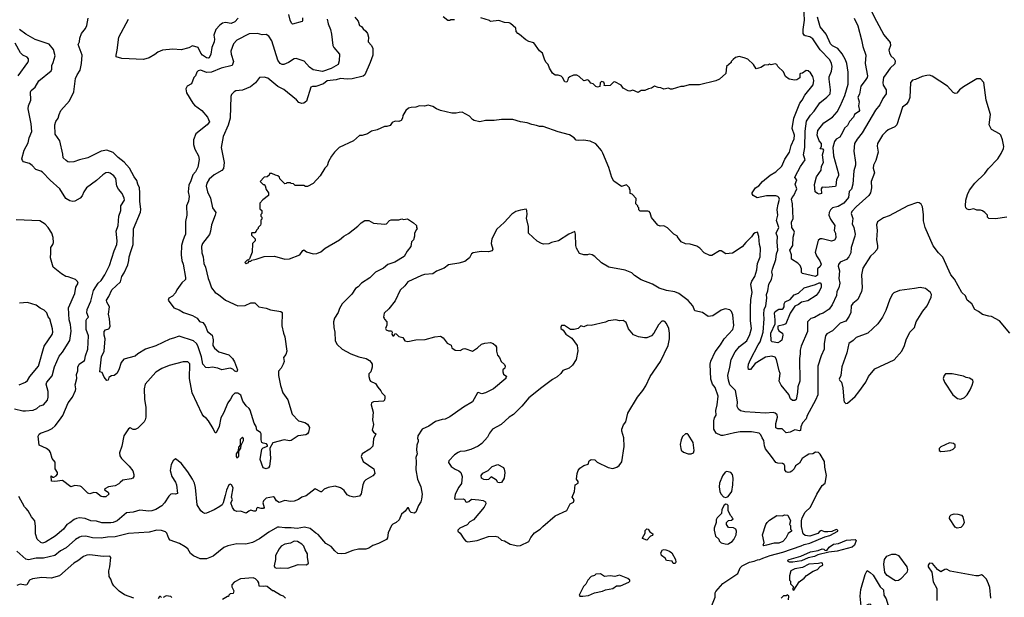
# Model space of a CAD drawing. Extents: x 1678431 to 1860718, y 384618 to 522882.
# Tile 470 of 473: x 1833552 to 1843998, y 468663 to 474790. Entities that reach past the tile are written whole.
import ezdxf

# ---------------------------------------------------------------- set-up
doc = ezdxf.new("R2010")
doc.units = 0

msp = doc.modelspace()

# ---------------------------------------------------------------- linework, layer by layer
at = {"layer": '0CON10XD'}
for points in [[(1842573, 474905), (1842640, 474775), (1842720, 474630), (1842788, 474548), (1842791, 474515), (1842773, 474465), (1842778, 474438), (1842795, 474406), (1842828, 474375), (1842839, 474355), (1842837, 474323), (1842785, 474274), (1842745, 474214), (1842716, 474175), (1842708, 474125), (1842714, 474094), (1842744, 474045), (1842744, 474005), (1842709, 473955), (1842677, 473885), (1842630, 473830), (1842489, 473591), (1842435, 473522), (1842408, 473475), (1842400, 473395), (1842418, 473275), (1842418, 473245), (1842401, 473185), (1842392, 473045), (1842377, 472993), (1842352, 472968), (1842345, 472905), (1842295, 472845), (1842235, 472808), (1842175, 472794), (1842155, 472774), (1842139, 472745), (1842137, 472717), (1842154, 472675), (1842200, 472605), (1842192, 472555), (1842205, 472525), (1842211, 472475), (1842195, 472451), (1842165, 472440), (1842065, 472466), (1842045, 472464), (1842022, 472448), (1841991, 472325), (1842004, 472284), (1842041, 472231), (1842056, 472195), (1842045, 472172), (1842014, 472146), (1842015, 472080), (1841996, 472064), (1841855, 472098), (1841847, 472107), (1841846, 472146), (1841831, 472181), (1841807, 472207), (1841741, 472251), (1841741, 472295), (1841721, 472345), (1841755, 472393), (1841756, 472484), (1841771, 472535), (1841765, 472555), (1841745, 472585), (1841741, 472641), (1841759, 472681), (1841750, 472835), (1841741, 472885), (1841747, 472905), (1841765, 472925), (1841798, 472995), (1841780, 473045), (1841795, 473090), (1841776, 473115), (1841778, 473128), (1841835, 473231), (1841885, 473305), (1841868, 473358), (1841882, 473435), (1841884, 473606), (1841900, 473715), (1841942, 473778), (1841982, 473818), (1842041, 473909), (1842115, 473967), (1842149, 474005), (1842155, 474045), (1842139, 474159), (1842138, 474185), (1842163, 474245), (1842170, 474295), (1842165, 474325), (1842146, 474365), (1842045, 474469), (1841967, 474587), (1841935, 474608), (1841885, 474617), (1841873, 474625), (1841864, 474644), (1841863, 474685), (1841878, 474785), (1841869, 474925)], [(1835829, 471159), (1835863, 471075), (1835855, 471053), (1835835, 471061), (1835814, 471084), (1835785, 471093), (1835695, 471076), (1835655, 471093), (1835595, 471104), (1835555, 471098), (1835525, 471100), (1835495, 471135), (1835482, 471215), (1835442, 471331), (1835428, 471355), (1835395, 471385), (1835245, 471433), (1835185, 471410), (1835145, 471402), (1834995, 471329), (1834886, 471294), (1834804, 471246), (1834775, 471220), (1834655, 471189), (1834629, 471155), (1834604, 471075), (1834581, 471035), (1834555, 471017), (1834525, 471012), (1834507, 471003), (1834499, 470995), (1834490, 470965), (1834475, 470961), (1834447, 470997), (1834427, 471047), (1834402, 471055), (1834419, 471215), (1834449, 471275), (1834460, 471405), (1834449, 471445), (1834448, 471482), (1834461, 471499), (1834498, 471512), (1834510, 471535), (1834506, 471616), (1834495, 471665), (1834503, 471745), (1834476, 471795), (1834472, 471815), (1834498, 471855), (1834528, 471925), (1834620, 472010), (1834635, 472065), (1834660, 472105), (1834699, 472191), (1834710, 472235), (1834712, 472275), (1834735, 472340), (1834754, 472405), (1834758, 472572), (1834832, 472748), (1834838, 472775), (1834827, 472865), (1834828, 472955), (1834821, 473005), (1834804, 473046), (1834796, 473085), (1834765, 473123), (1834715, 473216), (1834659, 473279), (1834598, 473328), (1834545, 473380), (1834475, 473406), (1834415, 473395), (1834275, 473326), (1834185, 473305), (1834125, 473281), (1834085, 473278), (1834063, 473283), (1834044, 473295), (1834013, 473325), (1834009, 473365), (1833977, 473505), (1833928, 473575), (1833926, 473675), (1833935, 473710), (1833961, 473745), (1833970, 473785), (1833988, 473825), (1834081, 473929), (1834127, 474025), (1834144, 474166), (1834161, 474205), (1834194, 474255), (1834209, 474325), (1834214, 474415), (1834172, 474528), (1834186, 474555), (1834190, 474595), (1834206, 474645), (1834250, 474695), (1834265, 474728), (1834279, 474805)], [(1835870, 474805), (1835833, 474767), (1835795, 474751), (1835735, 474759), (1835705, 474753), (1835675, 474733), (1835634, 474686), (1835610, 474625), (1835617, 474585), (1835615, 474555), (1835590, 474495), (1835579, 474425), (1835563, 474387), (1835555, 474381), (1835535, 474386), (1835490, 474415), (1835474, 474435), (1835445, 474496), (1835385, 474513), (1835345, 474492), (1835265, 474470), (1835177, 474477), (1835065, 474465), (1835016, 474444), (1834985, 474419), (1834926, 474385), (1834865, 474368), (1834635, 474378), (1834576, 474396), (1834574, 474415), (1834586, 474465), (1834604, 474606), (1834706, 474794)], [(1837109, 474815), (1837143, 474773), (1837155, 474727), (1837178, 474718), (1837195, 474692), (1837225, 474669), (1837240, 474645), (1837252, 474605), (1837248, 474555), (1837285, 474516), (1837299, 474485), (1837298, 474415), (1837271, 474335), (1837215, 474204), (1837195, 474192), (1837078, 474162), (1837025, 474158), (1836955, 474165), (1836908, 474152), (1836815, 474140), (1836775, 474108), (1836695, 474082), (1836658, 474082), (1836640, 474075), (1836593, 473925), (1836565, 473906), (1836545, 473901), (1836513, 473913), (1836490, 473940), (1836355, 474051), (1836292, 474082), (1836185, 474168), (1836145, 474180), (1836095, 474177), (1836055, 474120), (1836002, 474078), (1835915, 474044), (1835845, 474034), (1835826, 474024), (1835798, 473995), (1835791, 473975), (1835784, 473745), (1835765, 473670), (1835709, 473551), (1835689, 473435), (1835720, 473275), (1835715, 473213), (1835695, 473189), (1835616, 473144), (1835562, 473098), (1835538, 473055), (1835531, 473025), (1835543, 472965), (1835576, 472896), (1835597, 472795), (1835632, 472745), (1835626, 472715), (1835585, 472615), (1835577, 472545), (1835565, 472510), (1835492, 472415), (1835481, 472385), (1835484, 472315), (1835497, 472275), (1835504, 472205), (1835523, 472163), (1835550, 472045), (1835565, 472010), (1835588, 471945), (1835625, 471895), (1835661, 471875), (1835736, 471815), (1835865, 471756), (1835945, 471759), (1836005, 471787), (1836045, 471788), (1836090, 471745), (1836165, 471730), (1836212, 471712), (1836323, 471693), (1836338, 471685), (1836334, 471544), (1836350, 471465), (1836366, 471425), (1836386, 471275), (1836375, 471240), (1836352, 471205), (1836357, 471165), (1836346, 471135), (1836325, 471092), (1836298, 471062), (1836296, 471015), (1836319, 470909), (1836345, 470832), (1836398, 470758), (1836441, 470605), (1836510, 470535), (1836577, 470517), (1836605, 470501), (1836628, 470465), (1836616, 470415), (1836604, 470395), (1836587, 470385), (1836506, 470374), (1836432, 470325), (1836415, 470322), (1836356, 470334), (1836238, 470302), (1836207, 470245), (1836213, 470135), (1836202, 470055), (1836192, 470035), (1836165, 470027), (1836134, 470035), (1836104, 470125), (1836120, 470235), (1836135, 470249), (1836180, 470265), (1836182, 470275), (1836170, 470290), (1836135, 470296), (1836122, 470305), (1836114, 470334), (1836114, 470395), (1836105, 470410), (1836068, 470435), (1836059, 470475), (1836039, 470509), (1835998, 470648), (1835986, 470666), (1835955, 470695), (1835920, 470745), (1835897, 470807), (1835865, 470829), (1835835, 470828), (1835809, 470805), (1835789, 470765), (1835759, 470725), (1835714, 470615), (1835684, 470565), (1835668, 470475), (1835635, 470408), (1835625, 470408), (1835604, 470455), (1835556, 470535), (1835535, 470559), (1835505, 470579), (1835488, 470605), (1835381, 470831), (1835353, 470985), (1835355, 471138), (1835335, 471162), (1835285, 471162), (1835138, 471122), (1835061, 471089), (1834995, 471051), (1834884, 470925), (1834871, 470875), (1834876, 470765), (1834891, 470675), (1834891, 470575), (1834884, 470546), (1834872, 470525), (1834804, 470456), (1834775, 470443), (1834755, 470442), (1834725, 470460), (1834705, 470448), (1834656, 470375), (1834634, 470266), (1834611, 470195), (1834615, 470162), (1834630, 470135), (1834714, 470055), (1834752, 470005), (1834764, 469966), (1834761, 469945), (1834752, 469928), (1834735, 469919), (1834646, 469904), (1834618, 469882)], [(1836812, 474795), (1836824, 474745), (1836849, 474685), (1836861, 474635), (1836875, 474515), (1836885, 474494), (1836944, 474425), (1836942, 474355), (1836929, 474315), (1836855, 474271), (1836765, 474239), (1836665, 474258), (1836625, 474287), (1836570, 474350), (1836518, 474368), (1836485, 474378), (1836465, 474374), (1836405, 474336), (1836355, 474314), (1836335, 474314), (1836315, 474324), (1836289, 474359), (1836226, 474565), (1836194, 474615), (1836165, 474632), (1836125, 474630), (1836075, 474644), (1835985, 474641), (1835855, 474573), (1835820, 474535), (1835791, 474455), (1835794, 474425), (1835820, 474345), (1835805, 474305), (1835689, 474275), (1835585, 474233), (1835535, 474231), (1835475, 474253), (1835445, 474248), (1835432, 474235), (1835416, 474194), (1835399, 474175), (1835375, 474110), (1835328, 474085), (1835314, 474056), (1835323, 474015), (1835387, 473905), (1835405, 473884), (1835485, 473828), (1835545, 473756), (1835565, 473705), (1835541, 473675), (1835421, 473579), (1835396, 473515), (1835397, 473465), (1835409, 473415), (1835449, 473345), (1835454, 473306), (1835443, 473225), (1835417, 473175), (1835390, 473145), (1835369, 473081), (1835345, 473035), (1835339, 472965), (1835351, 472915), (1835344, 472866), (1835321, 472815), (1835326, 472715), (1835312, 472648), (1835310, 472515), (1835298, 472482), (1835281, 472445), (1835268, 472395), (1835264, 472296), (1835272, 472235), (1835285, 472195), (1835311, 472055), (1835309, 472035), (1835271, 471999), (1835220, 471925), (1835206, 471894), (1835173, 471857), (1835134, 471836), (1835128, 471815), (1835187, 471735), (1835245, 471712), (1835288, 471685), (1835385, 471653), (1835433, 471623), (1835458, 471588), (1835495, 471576), (1835520, 471545), (1835543, 471483), (1835593, 471445), (1835603, 471395), (1835602, 471335), (1835618, 471305), (1835665, 471265), (1835770, 471235), (1835808, 471195), (1835829, 471159)], [(1836551, 474809), (1836553, 474777), (1836548, 474772), (1836445, 474743), (1836435, 474752), (1836421, 474785), (1836408, 474845)], [(1838165, 474790), (1838125, 474788), (1838115, 474780), (1838095, 474780), (1838045, 474820)], [(1843790, 473160), (1843825, 473207), (1843928, 473315), (1843965, 473372), (1843989, 473425), (1843991, 473445), (1843980, 473515), (1843960, 473565), (1843945, 473580), (1843860, 473625), (1843838, 473675), (1843852, 473785), (1843806, 473936), (1843780, 474125), (1843745, 474163), (1843705, 474163), (1843565, 474078), (1843524, 474046), (1843495, 474010), (1843476, 474006), (1843456, 474016), (1843394, 474084), (1843232, 474192), (1843205, 474200), (1843175, 474199), (1843125, 474186), (1843054, 474156), (1843022, 474148), (1843002, 474125), (1842996, 473964), (1842980, 473925), (1842959, 473895), (1842919, 473861), (1842857, 473673), (1842837, 473653), (1842765, 473622), (1842739, 473601), (1842707, 473565), (1842651, 473475), (1842647, 473447), (1842659, 473385), (1842633, 473295), (1842609, 473245), (1842608, 473215), (1842621, 473165), (1842585, 473075), (1842587, 473005), (1842578, 472955), (1842560, 472925), (1842425, 472806), (1842380, 472755), (1842372, 472735), (1842390, 472680), (1842385, 472625), (1842402, 472585), (1842414, 472515), (1842412, 472495), (1842373, 472375), (1842369, 472315), (1842349, 472275), (1842322, 472245), (1842255, 472218), (1842237, 472193), (1842235, 472175), (1842250, 472125), (1842242, 472045), (1842253, 471995), (1842242, 471945), (1842221, 471905), (1842216, 471865), (1842173, 471765), (1842140, 471720), (1842075, 471675), (1842044, 471665), (1841985, 471631), (1841945, 471621), (1841909, 471585), (1841909, 471481), (1841842, 471325), (1841832, 471285), (1841831, 471245), (1841826, 471195), (1841830, 470955), (1841806, 470895), (1841805, 470835), (1841789, 470761), (1841775, 470750), (1841749, 470749), (1841729, 470769), (1841712, 470815), (1841632, 470912), (1841608, 470955), (1841621, 471035), (1841608, 471065), (1841580, 471185), (1841565, 471210), (1841531, 471221), (1841465, 471210), (1841356, 471144), (1841305, 471080), (1841285, 471080), (1841279, 471105), (1841285, 471136), (1841304, 471185), (1841388, 471342), (1841406, 471374), (1841440, 471475), (1841449, 471615), (1841445, 471665), (1841451, 471715), (1841466, 471755), (1841478, 471835), (1841475, 471875), (1841490, 471915), (1841498, 471985), (1841526, 472035), (1841537, 472085), (1841533, 472115), (1841538, 472145), (1841574, 472245), (1841580, 472305), (1841594, 472345), (1841588, 472435), (1841593, 472485), (1841576, 472525), (1841605, 472585), (1841581, 472659), (1841595, 472715), (1841589, 472775), (1841598, 472832), (1841614, 472885), (1841607, 472905), (1841595, 472914), (1841575, 472920), (1841475, 472922), (1841375, 472899), (1841334, 472924), (1841323, 472943), (1841323, 472955), (1841359, 473005), (1841395, 473026), (1841433, 473075), (1841515, 473139), (1841575, 473175), (1841636, 473235), (1841668, 473312), (1841719, 473385), (1841736, 473455), (1841769, 473525), (1841771, 473565), (1841747, 473635), (1841764, 473745), (1841830, 473905), (1841853, 473935), (1841880, 473990), (1841969, 474099), (1841976, 474144), (1841966, 474186), (1841942, 474225), (1841917, 474247), (1841895, 474252), (1841858, 474222), (1841835, 474220), (1841830, 474215), (1841828, 474172), (1841795, 474152), (1841775, 474150), (1841715, 474160), (1841677, 474187), (1841656, 474236), (1841595, 474292), (1841583, 474313), (1841565, 474322), (1841525, 474312), (1841505, 474318), (1841495, 474310), (1841453, 474307), (1841415, 474282), (1841365, 474270), (1841336, 474316), (1841275, 474370), (1841237, 474387), (1841185, 474398), (1841145, 474390), (1841122, 474368), (1841100, 474345), (1841100, 474335), (1841052, 474295), (1841045, 474220), (1840975, 474160), (1840937, 474143), (1840765, 474100), (1840655, 474100), (1840595, 474082), (1840565, 474082), (1840475, 474052), (1840455, 474052), (1840435, 474062), (1840387, 474053), (1840355, 474068), (1840325, 474070), (1840285, 474084), (1840255, 474063), (1840224, 474056), (1840185, 474038), (1840145, 474040), (1840113, 474017), (1840055, 474042), (1840025, 474032), (1840006, 474036), (1839955, 474062), (1839934, 474094), (1839865, 474130), (1839852, 474128), (1839815, 474092), (1839765, 474088), (1839753, 474093), (1839757, 474105), (1839748, 474128), (1839725, 474136), (1839710, 474120), (1839708, 474082), (1839683, 474073), (1839665, 474080), (1839635, 474110), (1839610, 474115), (1839590, 474145), (1839575, 474152), (1839535, 474142), (1839488, 474188), (1839462, 474202), (1839428, 474202), (1839388, 474182), (1839371, 474169), (1839365, 474140), (1839355, 474128), (1839335, 474132), (1839312, 474175), (1839295, 474192), (1839265, 474202), (1839233, 474203), (1839204, 474224), (1839172, 474275), (1839158, 474315), (1839138, 474335), (1839122, 474362), (1839098, 474435), (1839065, 474458), (1839007, 474545), (1838955, 474557), (1838922, 474575), (1838855, 474632), (1838835, 474642), (1838818, 474665), (1838815, 474700), (1838758, 474748), (1838745, 474756), (1838695, 474761), (1838635, 474780), (1838545, 474770), (1838535, 474780), (1838445, 474808)], [(1842404, 474805), (1842444, 474724), (1842483, 474575), (1842495, 474507), (1842529, 474415), (1842522, 474325), (1842546, 474194), (1842542, 474175), (1842523, 474145), (1842477, 474085), (1842460, 474000), (1842445, 473968), (1842459, 473919), (1842451, 473875), (1842460, 473825), (1842456, 473815), (1842410, 473785), (1842398, 473755), (1842355, 473709), (1842333, 473667), (1842302, 473638), (1842282, 473592), (1842251, 473545), (1842215, 473521), (1842195, 473499), (1842178, 473435), (1842185, 473345), (1842240, 473155), (1842238, 473132), (1842217, 473093), (1842212, 473028), (1842205, 473020), (1842105, 473010), (1842065, 473014), (1842056, 472995), (1842059, 472945), (1842035, 472939), (1842015, 472946), (1841992, 472965), (1841985, 473040), (1842005, 473122), (1842053, 473195), (1842058, 473235), (1842078, 473275), (1842069, 473355), (1842082, 473405), (1842075, 473418), (1842045, 473420), (1842059, 473445), (1842058, 473475), (1842034, 473505), (1842013, 473565), (1842021, 473615), (1842082, 473695), (1842175, 473756), (1842225, 473814), (1842257, 473873), (1842306, 473985), (1842341, 474105), (1842342, 474235), (1842328, 474325), (1842314, 474365), (1842279, 474429), (1842233, 474483), (1842175, 474514), (1842154, 474534), (1842107, 474635), (1842044, 474715), (1842015, 474815)], [(1834618, 469882), (1834602, 469865), (1834565, 469844), (1834495, 469834), (1834456, 469815), (1834453, 469803), (1834489, 469779), (1834496, 469755), (1834465, 469727), (1834435, 469727), (1834415, 469733), (1834365, 469772), (1834337, 469773), (1834295, 469761), (1834275, 469767), (1834208, 469835), (1834195, 469841), (1834135, 469849), (1834095, 469836), (1834005, 469901), (1833925, 469891), (1833890, 469895), (1833885, 469950), (1833905, 469937), (1833915, 469938), (1833940, 469950), (1833952, 469968), (1833952, 469985), (1833929, 470025), (1833929, 470095), (1833896, 470135), (1833880, 470200), (1833868, 470218), (1833835, 470241), (1833757, 470275), (1833749, 470371), (1833757, 470393), (1833773, 470405), (1833855, 470433), (1833895, 470455), (1833927, 470483), (1833975, 470541), (1834008, 470592), (1834065, 470725), (1834112, 470785), (1834145, 470855), (1834149, 470875), (1834141, 470915), (1834158, 470985), (1834154, 471025), (1834167, 471065), (1834168, 471105), (1834184, 471136), (1834239, 471175), (1834244, 471185), (1834250, 471225), (1834273, 471295), (1834280, 471435), (1834258, 471505), (1834258, 471602), (1834264, 471616), (1834283, 471635), (1834265, 471680), (1834269, 471715), (1834307, 471805), (1834334, 471916), (1834385, 471995), (1834417, 472025), (1834455, 472082), (1834506, 472184), (1834553, 472337), (1834582, 472405), (1834585, 472445), (1834575, 472545), (1834595, 472605), (1834603, 472705), (1834626, 472765), (1834624, 472816), (1834663, 472875), (1834661, 472895), (1834640, 472945), (1834601, 472991), (1834582, 473025), (1834571, 473105), (1834549, 473135), (1834511, 473161), (1834491, 473169), (1834465, 473164), (1834435, 473145), (1834367, 473083), (1834262, 473008), (1834232, 472965), (1834215, 472920), (1834194, 472896), (1834135, 472866), (1834115, 472862), (1834085, 472868), (1834042, 472892), (1833978, 472995), (1833875, 473087), (1833795, 473172), (1833775, 473184), (1833722, 473202), (1833684, 473244), (1833655, 473263), (1833592, 473282), (1833580, 473295), (1833574, 473315), (1833600, 473405), (1833641, 473485), (1833653, 473537), (1833679, 473605), (1833673, 473685), (1833642, 473845), (1833645, 473875), (1833669, 473935), (1833666, 474025), (1833672, 474038), (1833716, 474075), (1833755, 474142), (1833884, 474246), (1833891, 474265), (1833892, 474305), (1833908, 474335), (1833928, 474405), (1833911, 474475), (1833865, 474530), (1833715, 474580), (1833617, 474637), (1833550, 474685)], [(1833537, 474193), (1833638, 474335), (1833646, 474355), (1833644, 474375), (1833632, 474392), (1833584, 474414), (1833559, 474439), (1833502, 474542)], [(1844056, 471466), (1843945, 471596), (1843863, 471643), (1843834, 471644), (1843765, 471663), (1843725, 471696), (1843686, 471716), (1843653, 471775), (1843604, 471814), (1843585, 471862), (1843547, 471897), (1843469, 472039), (1843431, 472085), (1843345, 472270), (1843299, 472315), (1843242, 472392), (1843157, 472585), (1843141, 472655), (1843141, 472725), (1843129, 472805), (1843114, 472834), (1843095, 472847), (1843075, 472850), (1842975, 472817), (1842775, 472711), (1842715, 472688), (1842654, 472646), (1842641, 472615), (1842650, 472555), (1842641, 472455), (1842653, 472393), (1842653, 472367), (1842645, 472349), (1842618, 472315), (1842577, 472283), (1842498, 472155), (1842481, 472085), (1842488, 471945), (1842484, 471905), (1842445, 471823), (1842390, 471780), (1842374, 471756), (1842368, 471685), (1842352, 471645), (1842315, 471593), (1842255, 471571), (1842175, 471490), (1842115, 471456), (1842102, 471438), (1842086, 471355), (1842085, 471295), (1842055, 471225), (1842020, 471115), (1842018, 470812), (1841996, 470755), (1841905, 470592), (1841897, 470555), (1841856, 470514), (1841839, 470471), (1841837, 470433), (1841825, 470430), (1841775, 470440), (1841725, 470416), (1841685, 470409), (1841641, 470451), (1841595, 470448), (1841575, 470462), (1841573, 470505), (1841593, 470575), (1841589, 470599), (1841567, 470617), (1841545, 470624), (1841465, 470617), (1841245, 470629), (1841200, 470640), (1841177, 470657), (1841163, 470685), (1841166, 470736), (1841146, 470855), (1841085, 470915), (1841072, 470965), (1841066, 471015), (1841085, 471105), (1841100, 471185), (1841144, 471265), (1841188, 471322), (1841266, 471384), (1841299, 471451), (1841316, 471515), (1841305, 471595), (1841304, 471735), (1841309, 471821), (1841322, 471895), (1841310, 471985), (1841318, 472015), (1841351, 472065), (1841371, 472135), (1841379, 472205), (1841408, 472275), (1841411, 472365), (1841400, 472405), (1841395, 472490), (1841380, 472535), (1841355, 472530), (1841335, 472517), (1841317, 472485), (1841255, 472427), (1841218, 472382), (1841115, 472314), (1841045, 472307), (1840995, 472338), (1840977, 472337), (1840895, 472288), (1840875, 472288), (1840815, 472318), (1840766, 472366), (1840737, 472387), (1840665, 472410), (1840615, 472412), (1840570, 472435), (1840530, 472485), (1840530, 472495), (1840490, 472515), (1840425, 472582), (1840385, 472602), (1840345, 472600), (1840321, 472611), (1840253, 472693), (1840242, 472742), (1840230, 472755), (1840215, 472760), (1840135, 472760), (1840122, 472772), (1840120, 472795), (1840110, 472805), (1840110, 472815), (1840090, 472835), (1840092, 472892), (1840048, 472938), (1840030, 472945), (1840030, 472985), (1840020, 472995), (1840020, 473005), (1839988, 473038), (1839935, 473020), (1839855, 473077), (1839834, 473115), (1839802, 473222), (1839740, 473375), (1839723, 473403), (1839663, 473473), (1839605, 473500), (1839533, 473513), (1839482, 473508), (1839455, 473512), (1839434, 473535), (1839385, 473569), (1839265, 473600), (1839105, 473657), (1839065, 473656), (1839035, 473669), (1838985, 473677), (1838935, 473697), (1838865, 473708), (1838785, 473730), (1838665, 473731), (1838585, 473721), (1838495, 473719), (1838433, 473707), (1838372, 473722), (1838355, 473732), (1838325, 473768), (1838245, 473808), (1838214, 473806), (1838183, 473797), (1838135, 473797), (1838015, 473828), (1837975, 473843), (1837935, 473870), (1837885, 473883), (1837845, 473873), (1837795, 473877), (1837755, 473863), (1837705, 473860), (1837678, 473852), (1837650, 473825), (1837618, 473775), (1837612, 473745), (1837599, 473721), (1837575, 473710), (1837535, 473712), (1837505, 473698), (1837481, 473669), (1837445, 473658), (1837423, 473657)], [(1837423, 473657), (1837345, 473620), (1837285, 473606), (1837242, 473578), (1837185, 473560), (1837155, 473562), (1837094, 473506), (1836940, 473435), (1836890, 473385), (1836859, 473341), (1836828, 473285), (1836815, 473240), (1836788, 473215), (1836740, 473135), (1836665, 473052), (1836605, 473022), (1836585, 473020), (1836565, 473030), (1836475, 473032), (1836455, 473050), (1836433, 473053), (1836425, 473060), (1836385, 473060), (1836378, 473052), (1836365, 473050), (1836312, 473102), (1836308, 473118), (1836290, 473135), (1836265, 473140), (1836225, 473160), (1836202, 473158), (1836198, 473142), (1836178, 473122), (1836145, 473120), (1836102, 473075), (1836135, 473040), (1836145, 473040), (1836157, 473027), (1836168, 472988), (1836190, 472955), (1836190, 472925), (1836131, 472879), (1836100, 472845), (1836100, 472785), (1836120, 472765), (1836120, 472735), (1836110, 472725), (1836110, 472705), (1836120, 472695), (1836120, 472675), (1836110, 472665), (1836110, 472625), (1836105, 472610), (1836080, 472585), (1836080, 472575), (1836063, 472557), (1836060, 472545), (1836045, 472530), (1836015, 472530), (1836010, 472525), (1836010, 472505), (1836050, 472465), (1836050, 472445), (1836020, 472415), (1836017, 472323), (1835988, 472252), (1835975, 472240), (1835965, 472240), (1835940, 472215), (1835955, 472200), (1835962, 472208), (1835975, 472210), (1835985, 472230), (1836005, 472230), (1836015, 472240), (1836062, 472248), (1836145, 472278), (1836255, 472280), (1836365, 472250), (1836415, 472254), (1836523, 472297), (1836555, 472343), (1836565, 472347), (1836595, 472328), (1836665, 472306), (1836705, 472309), (1836745, 472328), (1836794, 472366), (1836945, 472456), (1836992, 472495), (1837039, 472521), (1837139, 472601), (1837175, 472636), (1837215, 472659), (1837255, 472660), (1837305, 472632), (1837425, 472620), (1837444, 472626), (1837475, 472658), (1837494, 472666), (1837575, 472668), (1837605, 472678), (1837625, 472672), (1837666, 472676), (1837730, 472635), (1837760, 472605), (1837760, 472585), (1837768, 472575), (1837760, 472565), (1837740, 472525), (1837740, 472495), (1837728, 472455), (1837708, 472432), (1837702, 472385), (1837663, 472335), (1837632, 472278), (1837533, 472217), (1837457, 472193), (1837410, 472155), (1837328, 472112), (1837265, 472051), (1837178, 471995), (1837142, 471955), (1837113, 471937), (1837075, 471880), (1836974, 471776), (1836945, 471728), (1836930, 471685), (1836892, 471625), (1836882, 471585), (1836884, 471525), (1836894, 471476), (1836898, 471385), (1836919, 471345), (1836974, 471294), (1837066, 471246), (1837148, 471215), (1837228, 471195), (1837262, 471175), (1837282, 471155), (1837292, 471135), (1837292, 471105), (1837278, 471055), (1837257, 471033), (1837257, 471005), (1837266, 470965), (1837275, 470954), (1837325, 470929), (1837350, 470890), (1837384, 470854), (1837395, 470830), (1837425, 470800), (1837427, 470777), (1837422, 470755), (1837410, 470745), (1837305, 470736), (1837284, 470725), (1837282, 470705), (1837303, 470625), (1837294, 470545), (1837306, 470496), (1837292, 470435), (1837304, 470414), (1837330, 470395), (1837306, 470345), (1837298, 470265), (1837268, 470235), (1837186, 470184), (1837174, 470155), (1837197, 470105), (1837308, 470025), (1837320, 469975), (1837299, 469951), (1837223, 469907), (1837208, 469892), (1837191, 469855), (1837175, 469760), (1837155, 469737), (1837095, 469726), (1837055, 469734), (1837025, 469750), (1836995, 469794), (1836975, 469809), (1836954, 469824), (1836899, 469841), (1836825, 469829), (1836782, 469808), (1836755, 469782), (1836745, 469781), (1836685, 469814), (1836591, 469739), (1836545, 469724), (1836511, 469699), (1836465, 469682), (1836425, 469680), (1836365, 469688), (1836305, 469669), (1836275, 469686), (1836255, 469723), (1836245, 469730), (1836166, 469714), (1836138, 469685), (1836130, 469665), (1836144, 469616), (1836138, 469605), (1836115, 469603), (1836075, 469614), (1836064, 469605), (1836061, 469585), (1836053, 469577), (1836035, 469576), (1836005, 469588), (1835982, 469578), (1835955, 469556), (1835893, 469577), (1835855, 469572), (1835832, 469585), (1835810, 469615), (1835792, 469665), (1835808, 469695), (1835800, 469725), (1835817, 469825), (1835800, 469855), (1835785, 469862), (1835772, 469855), (1835745, 469800), (1835731, 469741), (1835710, 469665), (1835698, 469645), (1835675, 469626), (1835615, 469590), (1835535, 469554), (1835515, 469551), (1835495, 469561), (1835475, 469580), (1835433, 469645), (1835418, 469828), (1835405, 469875), (1835386, 469916), (1835336, 469995), (1835265, 470085), (1835205, 470132), (1835181, 470109), (1835158, 470072), (1835148, 470008), (1835164, 469944), (1835204, 469885), (1835216, 469855), (1835226, 469764), (1835205, 469757), (1835175, 469762), (1835155, 469757), (1835133, 469737), (1835089, 469665), (1835058, 469632), (1834995, 469595), (1834955, 469579), (1834923, 469577), (1834825, 469586), (1834757, 469567), (1834685, 469558), (1834585, 469475), (1834545, 469456), (1834519, 469451), (1834424, 469454), (1834365, 469472), (1834305, 469473), (1834245, 469498), (1834185, 469504), (1834153, 469497), (1834131, 469489), (1834085, 469451), (1834052, 469435), (1834015, 469385), (1833928, 469312), (1833825, 469248), (1833795, 469236), (1833775, 469243), (1833738, 469278), (1833719, 469335), (1833721, 469415), (1833711, 469475), (1833678, 469515), (1833641, 469581), (1833619, 469605), (1833602, 469622), (1833541, 469731)], [(1844025, 472696), (1843905, 472676), (1843835, 472682), (1843820, 472695), (1843820, 472715), (1843792, 472745), (1843765, 472763), (1843745, 472770), (1843705, 472770), (1843674, 472784), (1843624, 472774), (1843605, 472780), (1843591, 472795), (1843586, 472816), (1843590, 472875), (1843606, 472935), (1843629, 472981), (1843684, 473056), (1843790, 473160)], [(1840941, 470405), (1840916, 470446), (1840917, 470535), (1840924, 470565), (1840940, 470595), (1840938, 470645), (1840952, 470705), (1840962, 470795), (1840929, 470889), (1840903, 470925), (1840885, 470975), (1840878, 471135), (1840885, 471167), (1840930, 471265), (1840988, 471342), (1841026, 471405), (1841118, 471505), (1841127, 471545), (1841118, 471658), (1841104, 471694), (1841085, 471712), (1841035, 471722), (1840992, 471708), (1840905, 471650), (1840855, 471643), (1840795, 471683), (1840715, 471700), (1840694, 471754), (1840645, 471812), (1840543, 471885), (1840503, 471903), (1840415, 471916), (1840335, 471942), (1840264, 471984), (1840145, 472031), (1840075, 472077), (1840045, 472103), (1839975, 472132), (1839802, 472165), (1839725, 472209), (1839655, 472278), (1839625, 472297), (1839595, 472303), (1839575, 472297), (1839535, 472296), (1839490, 472310), (1839458, 472365), (1839452, 472395), (1839450, 472515), (1839442, 472542), (1839378, 472515), (1839267, 472443), (1839192, 472425), (1839165, 472411), (1839109, 472409), (1839088, 472415), (1839042, 472442), (1838948, 472525), (1838951, 472595), (1838929, 472685), (1838937, 472725), (1838932, 472765), (1838925, 472780), (1838865, 472770), (1838815, 472754), (1838774, 472726), (1838692, 472638), (1838615, 472569), (1838561, 472465), (1838554, 472415), (1838573, 472355), (1838563, 472337), (1838524, 472326), (1838448, 472332), (1838362, 472318), (1838345, 472305), (1838325, 472265), (1838275, 472226), (1838212, 472208), (1838100, 472190), (1838055, 472153), (1837975, 472124), (1837936, 472094), (1837845, 472088), (1837815, 472075), (1837671, 472009), (1837636, 471965), (1837589, 471921), (1837535, 471809), (1837468, 471722), (1837420, 471675), (1837410, 471635), (1837420, 471625), (1837422, 471612), (1837448, 471585), (1837445, 471550), (1837433, 471515), (1837440, 471500), (1837465, 471489), (1837498, 471488), (1837502, 471475), (1837499, 471455), (1837512, 471435), (1837522, 471438), (1837535, 471460), (1837545, 471458), (1837575, 471430), (1837615, 471417), (1837638, 471385), (1837670, 471375), (1837754, 471394), (1837855, 471396), (1837955, 471427), (1838015, 471434), (1838045, 471416), (1838088, 471358), (1838128, 471338), (1838135, 471310), (1838173, 471283), (1838225, 471280), (1838255, 471298), (1838275, 471301), (1838355, 471273), (1838410, 471310), (1838452, 471348), (1838485, 471359), (1838545, 471364), (1838574, 471354), (1838598, 471335), (1838610, 471315), (1838610, 471275), (1838622, 471232), (1838642, 471205), (1838658, 471165), (1838695, 471132), (1838703, 471115), (1838697, 471095), (1838678, 471075), (1838678, 471055), (1838685, 471030), (1838720, 471005), (1838710, 470995), (1838710, 470985), (1838579, 470875), (1838495, 470830), (1838455, 470820), (1838415, 470836), (1838408, 470832), (1838356, 470735), (1838261, 470679), (1838115, 470578), (1838065, 470554), (1838035, 470550), (1837964, 470526), (1837892, 470478), (1837821, 470445), (1837776, 470375), (1837773, 470345), (1837780, 470335), (1837780, 470315), (1837764, 470276), (1837762, 470222), (1837770, 470185), (1837754, 470145), (1837759, 470105), (1837756, 470015), (1837771, 469915), (1837806, 469835), (1837820, 469755), (1837816, 469705), (1837806, 469676), (1837782, 469638), (1837755, 469566), (1837735, 469556), (1837705, 469563), (1837692, 469575), (1837675, 469610), (1837665, 469610), (1837642, 469578), (1837602, 469545), (1837577, 469485), (1837545, 469455), (1837511, 469439), (1837496, 469425), (1837461, 469345), (1837454, 469295), (1837443, 469277), (1837357, 469233), (1837299, 469211), (1837255, 469184), (1837225, 469174), (1837146, 469174), (1837085, 469159), (1837005, 469128), (1836965, 469123), (1836926, 469126), (1836894, 469155), (1836855, 469200), (1836799, 469235), (1836719, 469329), (1836692, 469342), (1836635, 469391), (1836575, 469406), (1836495, 469393), (1836431, 469401), (1836365, 469398), (1836305, 469408), (1836287, 469405), (1836195, 469354), (1836097, 469283), (1836020, 469245), (1835952, 469228), (1835855, 469229), (1835760, 469210), (1835719, 469191), (1835605, 469098), (1835535, 469070), (1835465, 469069), (1835395, 469103), (1835365, 469126), (1835335, 469177), (1835307, 469197), (1835246, 469235), (1835148, 469268), (1835134, 469285), (1835112, 469342), (1835097, 469357), (1835055, 469373), (1835005, 469375), (1834925, 469355), (1834705, 469341), (1834565, 469305), (1834485, 469300), (1834415, 469289), (1834325, 469293), (1834255, 469310), (1834205, 469309), (1834185, 469302), (1834145, 469275), (1834045, 469187), (1833983, 469157), (1833924, 469105), (1833805, 469077), (1833725, 469078), (1833645, 469061), (1833617, 469067), (1833523, 469153)], [(1833495, 470661), (1833585, 470641), (1833615, 470641), (1833695, 470649), (1833735, 470666), (1833767, 470693), (1833804, 470706), (1833846, 470755), (1833854, 470785), (1833854, 470845), (1833833, 470923), (1833839, 470945), (1833895, 471013), (1833921, 471109), (1833971, 471219), (1834007, 471263), (1834083, 471387), (1834098, 471485), (1834090, 471555), (1834077, 471605), (1834070, 471735), (1834138, 471885), (1834148, 471952), (1834171, 471995), (1834164, 472014), (1834145, 472033), (1834065, 472062), (1834040, 472065), (1833994, 472094), (1833908, 472165), (1833878, 472265), (1833881, 472315), (1833883, 472373), (1833904, 472405), (1833909, 472425), (1833908, 472478), (1833894, 472525), (1833854, 472585), (1833821, 472621), (1833765, 472656), (1833515, 472666)], [(1841595, 471363), (1841534, 471374), (1841524, 471385), (1841522, 471465), (1841566, 471564), (1841568, 471605), (1841560, 471675), (1841565, 471693), (1841605, 471720), (1841641, 471719), (1841652, 471725), (1841661, 471745), (1841663, 471775), (1841674, 471796), (1841725, 471822), (1841769, 471871), (1841815, 471888), (1841874, 471946), (1841995, 471982), (1842035, 472000), (1842045, 471998), (1842055, 471984), (1842056, 471954), (1842033, 471907), (1842001, 471865), (1841914, 471806), (1841846, 471794), (1841815, 471769), (1841775, 471751), (1841724, 471675), (1841679, 471565), (1841655, 471553), (1841595, 471540), (1841594, 471515), (1841605, 471490), (1841643, 471463), (1841649, 471445), (1841638, 471392), (1841620, 471375), (1841595, 471363)], [(1842315, 470718), (1842335, 470722), (1842415, 470794), (1842455, 470841), (1842528, 470945), (1842556, 471004), (1842624, 471085), (1842828, 471182), (1842909, 471275), (1842938, 471332), (1842955, 471393), (1842996, 471475), (1843045, 471524), (1843064, 471585), (1843133, 471697), (1843178, 471755), (1843221, 471845), (1843224, 471874), (1843216, 471895), (1843160, 471940), (1843105, 471949), (1843045, 471937), (1842885, 471918), (1842826, 471894), (1842811, 471879), (1842784, 471826), (1842741, 471705), (1842705, 471633), (1842656, 471564), (1842551, 471465), (1842425, 471418), (1842394, 471386), (1842349, 471355), (1842326, 471255), (1842274, 471106), (1842262, 471015), (1842244, 470975), (1842251, 470961), (1842271, 470945), (1842286, 470885), (1842294, 470754), (1842300, 470735), (1842315, 470718)], [(1833547, 470917), (1833614, 470945), (1833635, 470964), (1833661, 471005), (1833751, 471115), (1833813, 471325), (1833895, 471452), (1833902, 471475), (1833900, 471510), (1833872, 471615), (1833855, 471637), (1833839, 471679), (1833810, 471710), (1833769, 471729), (1833725, 471762), (1833635, 471791), (1833548, 471782)], [(1838835, 469207), (1838865, 469213), (1838955, 469254), (1838973, 469297), (1839014, 469345), (1839075, 469384), (1839100, 469415), (1839234, 469526), (1839357, 469583), (1839392, 469655), (1839428, 469672), (1839433, 469695), (1839414, 469725), (1839439, 469785), (1839444, 469855), (1839476, 469875), (1839475, 469892), (1839459, 469915), (1839465, 469975), (1839475, 470009), (1839495, 470032), (1839535, 470062), (1839582, 470075), (1839595, 470112), (1839616, 470126), (1839652, 470122), (1839678, 470095), (1839795, 470039), (1839845, 470029), (1839886, 470044), (1839910, 470060), (1839939, 470101), (1839964, 470264), (1839961, 470355), (1839939, 470425), (1839939, 470445), (1839959, 470491), (1839981, 470525), (1840004, 470616), (1840105, 470784), (1840162, 470855), (1840195, 470906), (1840240, 471005), (1840351, 471165), (1840431, 471335), (1840447, 471405), (1840447, 471465), (1840438, 471515), (1840415, 471567), (1840395, 471590), (1840385, 471593), (1840365, 471592), (1840328, 471552), (1840278, 471465), (1840255, 471437), (1840205, 471416), (1840180, 471415), (1840115, 471426), (1840065, 471447), (1840012, 471512), (1839987, 471577), (1839955, 471598), (1839915, 471596), (1839875, 471607), (1839795, 471596), (1839765, 471582), (1839615, 471546), (1839575, 471548), (1839535, 471533), (1839505, 471543), (1839475, 471513), (1839434, 471504), (1839394, 471504), (1839330, 471545), (1839300, 471545), (1839291, 471529), (1839294, 471514), (1839318, 471495), (1839345, 471453), (1839410, 471410), (1839465, 471332), (1839474, 471276), (1839454, 471185), (1839415, 471126), (1839382, 471095), (1839315, 471069), (1839291, 471035), (1839255, 471003), (1839205, 470974), (1839092, 470888), (1838955, 470780), (1838880, 470690), (1838789, 470601), (1838746, 470574), (1838661, 470495), (1838568, 470445), (1838537, 470405), (1838515, 470360), (1838455, 470293), (1838415, 470267), (1838339, 470231), (1838275, 470214), (1838225, 470208), (1838205, 470199), (1838165, 470174), (1838105, 470112), (1838102, 470092), (1838131, 470051), (1838172, 470022), (1838212, 470005), (1838232, 469985), (1838247, 469945), (1838240, 469870), (1838209, 469831), (1838170, 469755), (1838165, 469710), (1838175, 469702), (1838256, 469706), (1838269, 469699), (1838284, 469675), (1838295, 469671), (1838315, 469678), (1838345, 469702), (1838424, 469696), (1838469, 469689), (1838492, 469675), (1838497, 469655), (1838480, 469620), (1838365, 469486), (1838326, 469464), (1838299, 469431), (1838220, 469395), (1838200, 469375), (1838200, 469365), (1838223, 469343), (1838262, 469282), (1838285, 469258), (1838305, 469250), (1838405, 469266), (1838525, 469306), (1838595, 469311), (1838625, 469303), (1838665, 469270), (1838695, 469262), (1838755, 469226), (1838835, 469207)], [(1843535, 470764), (1843575, 470781), (1843605, 470810), (1843637, 470863), (1843657, 470913), (1843667, 470947), (1843662, 470965), (1843628, 470988), (1843594, 470994), (1843565, 471008), (1843445, 471033), (1843375, 471032), (1843360, 471015), (1843348, 470985), (1843363, 470945), (1843452, 470812), (1843500, 470770), (1843535, 470764)], [(1840675, 470183), (1840700, 470195), (1840709, 470221), (1840696, 470304), (1840645, 470388), (1840635, 470398), (1840615, 470398), (1840585, 470368), (1840568, 470332), (1840559, 470285), (1840565, 470240), (1840570, 470225), (1840595, 470203), (1840645, 470183), (1840675, 470183)], [(1840895, 468574), (1840931, 468665), (1840931, 468709), (1840937, 468723), (1841010, 468810), (1841170, 468915), (1841196, 468975), (1841216, 468995), (1841295, 469036), (1841344, 469046), (1841379, 469061), (1841405, 469063), (1841435, 469079), (1841515, 469106), (1841647, 469143), (1841842, 469208), (1841875, 469224), (1841933, 469237), (1842095, 469304), (1842145, 469319), (1842232, 469365), (1842232, 469375), (1842215, 469381), (1842168, 469361), (1842125, 469356), (1842095, 469358), (1842055, 469372), (1842039, 469365), (1842019, 469341), (1841935, 469311), (1841885, 469320), (1841863, 469335), (1841847, 469415), (1841847, 469475), (1841853, 469505), (1841884, 469566), (1841941, 469619), (1842007, 469755), (1842065, 469848), (1842098, 469875), (1842111, 469955), (1842093, 470043), (1842090, 470105), (1842045, 470182), (1842025, 470200), (1841995, 470201), (1841966, 470184), (1841925, 470181), (1841895, 470165), (1841854, 470135), (1841826, 470085), (1841781, 470059), (1841768, 470025), (1841745, 470002), (1841725, 469990), (1841705, 469987), (1841682, 469995), (1841668, 470015), (1841669, 470059), (1841663, 470073), (1841645, 470081), (1841595, 470084), (1841575, 470093), (1841526, 470155), (1841465, 470239), (1841455, 470268), (1841448, 470325), (1841427, 470355), (1841415, 470387), (1841397, 470405), (1841315, 470419), (1841195, 470418), (1841135, 470409), (1841015, 470378), (1840995, 470380), (1840941, 470405)], [(1835855, 470142), (1835875, 470160), (1835878, 470212), (1835898, 470245), (1835900, 470275), (1835927, 470325), (1835926, 470346), (1835915, 470360), (1835892, 470335), (1835890, 470275), (1835872, 470255), (1835870, 470215), (1835848, 470185), (1835848, 470155), (1835855, 470142)], [(1843325, 470210), (1843365, 470214), (1843425, 470221), (1843455, 470234), (1843477, 470255), (1843475, 470280), (1843460, 470295), (1843415, 470300), (1843325, 470258), (1843305, 470240), (1843305, 470220), (1843325, 470210)], [(1838645, 469878), (1838625, 469882), (1838610, 469905), (1838555, 469940), (1838525, 469912), (1838505, 469908), (1838475, 469912), (1838452, 469925), (1838448, 469955), (1838465, 469978), (1838523, 470007), (1838565, 470050), (1838625, 470070), (1838685, 470038), (1838693, 470023), (1838699, 469985), (1838693, 469925), (1838665, 469882), (1838645, 469878)], [(1841045, 469722), (1841067, 469733), (1841108, 469785), (1841119, 469855), (1841120, 469925), (1841113, 469965), (1841095, 469988), (1841055, 469998), (1841035, 469990), (1841009, 469951), (1840977, 469875), (1840971, 469835), (1840978, 469785), (1840989, 469759), (1841019, 469729), (1841045, 469722)], [(1841065, 469228), (1841075, 469232), (1841112, 469255), (1841127, 469275), (1841152, 469325), (1841157, 469365), (1841150, 469385), (1841125, 469400), (1841072, 469402), (1841050, 469435), (1841050, 469455), (1841072, 469478), (1841105, 469480), (1841120, 469495), (1841110, 469505), (1841108, 469518), (1841092, 469532), (1841068, 469585), (1841067, 469637), (1841058, 469648), (1841045, 469650), (1841025, 469640), (1841000, 469595), (1840998, 469552), (1840950, 469505), (1840940, 469485), (1840940, 469455), (1840920, 469395), (1840921, 469375), (1840935, 469310), (1840968, 469278), (1840973, 469263), (1840992, 469242), (1841035, 469230), (1841065, 469228)], [(1843497, 469397), (1843475, 469408), (1843415, 469500), (1843418, 469525), (1843435, 469538), (1843465, 469547), (1843506, 469546), (1843543, 469533), (1843557, 469515), (1843572, 469455), (1843558, 469425), (1843535, 469402), (1843497, 469397)], [(1841445, 469210), (1841440, 469215), (1841450, 469245), (1841432, 469325), (1841467, 469435), (1841480, 469455), (1841505, 469481), (1841585, 469531), (1841645, 469528), (1841665, 469538), (1841700, 469535), (1841730, 469475), (1841720, 469435), (1841730, 469425), (1841730, 469385), (1841740, 469375), (1841740, 469365), (1841705, 469340), (1841681, 469289), (1841649, 469255), (1841605, 469236), (1841555, 469238), (1841475, 469214), (1841445, 469210)], [(1840205, 469270), (1840160, 469285), (1840160, 469295), (1840187, 469343), (1840188, 469372), (1840205, 469390), (1840220, 469385), (1840237, 469357), (1840268, 469335), (1840265, 469320), (1840245, 469310), (1840205, 469270)], [(1836395, 468972), (1836505, 469012), (1836595, 469008), (1836617, 469023), (1836606, 469085), (1836606, 469125), (1836579, 469165), (1836566, 469205), (1836546, 469225), (1836499, 469255), (1836465, 469258), (1836425, 469238), (1836365, 469227), (1836325, 469205), (1836303, 469177), (1836267, 469105), (1836267, 469065), (1836253, 468995), (1836260, 468980), (1836275, 468972), (1836315, 468977), (1836395, 468972)], [(1841755, 469035), (1841718, 469035), (1841705, 469042), (1841701, 469055), (1841714, 469065), (1841840, 469100), (1841941, 469145), (1842022, 469158), (1842067, 469177), (1842083, 469175), (1842095, 469164), (1842115, 469159), (1842141, 469195), (1842185, 469226), (1842237, 469233), (1842325, 469267), (1842415, 469276), (1842425, 469265), (1842408, 469215), (1842385, 469193), (1842225, 469151), (1842137, 469143), (1842018, 469112), (1841985, 469095), (1841915, 469081), (1841845, 469050), (1841755, 469035)], [(1840485, 469020), (1840475, 469047), (1840415, 469052), (1840399, 469079), (1840362, 469105), (1840353, 469133), (1840370, 469165), (1840385, 469170), (1840407, 469167), (1840445, 469152), (1840470, 469135), (1840510, 469065), (1840512, 469035), (1840505, 469022), (1840485, 469020)], [(1834762, 468652), (1834665, 468688), (1834607, 468727), (1834552, 468785), (1834533, 468813), (1834520, 468855), (1834502, 468885), (1834497, 468945), (1834509, 468985), (1834520, 469085), (1834509, 469099), (1834437, 469097), (1834295, 469114), (1834265, 469111), (1834228, 469095), (1834170, 469050), (1834125, 469026), (1833975, 468892), (1833886, 468864), (1833785, 468874), (1833688, 468858), (1833657, 468843), (1833628, 468795), (1833615, 468790), (1833555, 468801), (1833522, 468788)], [(1841765, 468740), (1841822, 468828), (1841873, 468867), (1841898, 468895), (1841970, 468940), (1842015, 468959), (1842045, 468989), (1842071, 469005), (1842070, 469025), (1842055, 469029), (1842028, 469022), (1841924, 469014), (1841855, 468979), (1841775, 468964), (1841734, 468945), (1841718, 468892), (1841720, 468845), (1841730, 468835), (1841730, 468805), (1841760, 468775), (1841750, 468745), (1841765, 468740)], [(1842845, 468839), (1842825, 468849), (1842754, 468894), (1842729, 468925), (1842720, 469015), (1842728, 469065), (1842751, 469099), (1842805, 469120), (1842845, 469122), (1842876, 469106), (1842965, 468985), (1842969, 468955), (1842963, 468925), (1842896, 468854), (1842875, 468842), (1842845, 468839)], [(1843854, 468655), (1843843, 468765), (1843831, 468805), (1843810, 468855), (1843775, 468892), (1843755, 468900), (1843725, 468890), (1843695, 468890), (1843425, 468939), (1843385, 468960), (1843365, 468957), (1843325, 468932), (1843288, 468958), (1843235, 469020), (1843204, 469026), (1843191, 469005), (1843191, 468985), (1843230, 468930), (1843242, 468825), (1843281, 468755), (1843283, 468627)], [(1842795, 468408), (1842775, 468409), (1842712, 468442), (1842575, 468591), (1842555, 468587), (1842496, 468556), (1842485, 468557), (1842478, 468568), (1842469, 468675), (1842474, 468746), (1842520, 468905), (1842543, 468947), (1842575, 468927), (1842605, 468896), (1842681, 468775), (1842715, 468741), (1842721, 468685), (1842746, 468646), (1842761, 468585), (1842827, 468467), (1842827, 468435), (1842815, 468415), (1842795, 468408)], [(1836370, 468655), (1836350, 468675), (1836320, 468685), (1836245, 468730), (1836235, 468730), (1836177, 468777), (1836155, 468782), (1836135, 468778), (1836092, 468782), (1836087, 468817), (1836078, 468835), (1836055, 468858), (1836029, 468869), (1835895, 468858), (1835826, 468824), (1835802, 468795), (1835803, 468773), (1835822, 468732), (1835818, 468702), (1835785, 468700), (1835770, 468685), (1835768, 468672), (1835755, 468670), (1835705, 468640)], [(1839525, 468674), (1839588, 468682), (1839649, 468711), (1839735, 468727), (1839765, 468743), (1839845, 468755), (1839885, 468783), (1839925, 468785), (1840015, 468823), (1840026, 468835), (1840024, 468845), (1840003, 468863), (1839915, 468899), (1839865, 468883), (1839815, 468891), (1839755, 468883), (1839715, 468910), (1839665, 468908), (1839650, 468895), (1839615, 468882), (1839578, 468845), (1839557, 468803), (1839534, 468776), (1839487, 468685), (1839494, 468674), (1839525, 468674)], [(1835055, 468660), (1835045, 468670), (1835035, 468670), (1835020, 468645)], [(1835165, 468660), (1835155, 468670), (1835105, 468680), (1835075, 468660)], [(1841708, 468635), (1841710, 468675), (1841695, 468690), (1841685, 468680), (1841655, 468680), (1841630, 468655)]]:
    msp.add_lwpolyline(points, dxfattribs=at)

doc.saveas('drawing.dxf')
